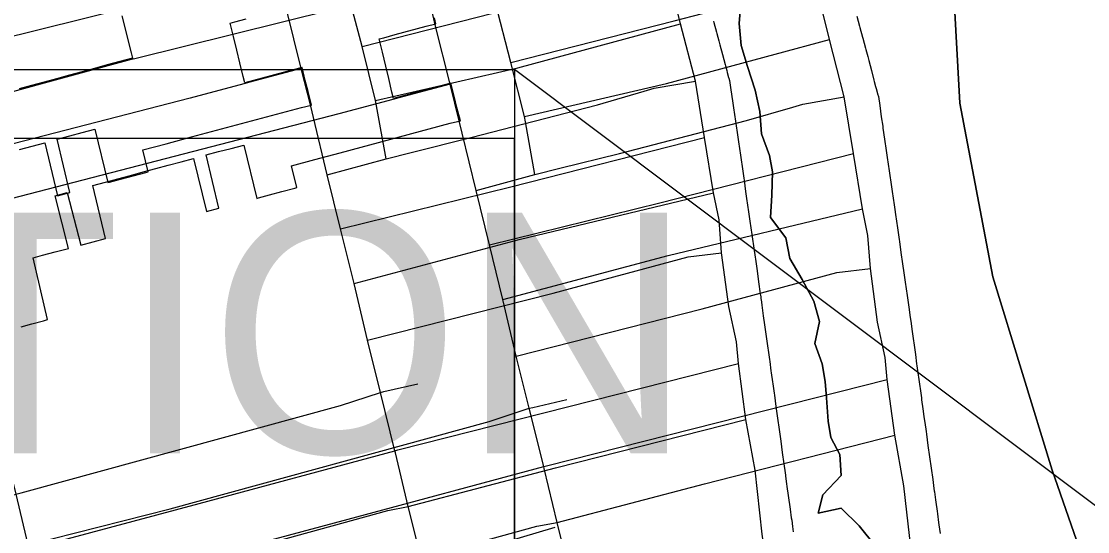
# Model space of a CAD drawing. Extents: x -38.2 to 41.9, y -4 to 24.9.
# Drawn here: x 3.805 to 4.425, y 17.825 to 18.122 of the extents above; entities that cross this region are included whole.
import ezdxf

# ---------------------------------------------------------------- set-up
doc = ezdxf.new("R2010")
doc.units = 0
for name, color, linetype in [('GM_X_City_Street', 7, 'Continuous'), ('GM_X_Corporation', 7, 'Continuous'), ('GM_X_Hydro_Text', 7, 'Continuous'), ('GM_X_Interchange_Ramps', 7, 'Continuous'), ('GM_X_Interstate_Location', 7, 'Continuous'), ('GM_X_Major_Lake', 7, 'Continuous'), ('GM_X_Major_River', 7, 'Continuous'), ('GM_X_State_Location', 7, 'Continuous'), ('GM_X_State_Route', 7, 'Continuous'), ('GM_X_Township_Road', 7, 'Continuous'), ('SH_Border', 7, 'Continuous'), ('SH_Text', 7, 'Continuous')]:
    doc.layers.add(name, color=color, linetype=linetype)

msp = doc.modelspace()

# ---------------------------------------------------------------- linework, layer by layer
at = {"layer": 'GM_X_City_Street'}
for p, q in [((4.01733, 18.04216), (4.01174, 18.07289)), ((4.01599, 17.90671), (4.03578, 17.91126))]:
    msp.add_line(p, q, dxfattribs=at)
for points in [[(4.25511, 17.68985), (4.24933, 17.70446), (4.24782, 17.71478), (4.24706, 17.72258), (4.24761, 17.73874), (4.24514, 17.7574), (4.23588, 17.82374), (4.23166, 17.86112), (4.22635, 17.8905), (4.222, 17.92304), (4.22082, 17.93569), (4.21641, 17.95629), (4.21219, 17.98748), (4.21074, 18.00662), (4.20755, 18.02229), (4.20233, 18.05448), (4.197, 18.08738), (4.18835, 18.12069), (4.1805, 18.15313), (4.1706, 18.18932), (4.16389, 18.21181)], [(4.00333, 18.10738), (4.09823, 18.13162), (4.1805, 18.15313)], [(4.01174, 18.07289), (4.01119, 18.07596), (4.00333, 18.10738), (3.99412, 18.14255)], [(4.01119, 18.07596), (4.09379, 18.09508), (4.18835, 18.12069)], [(4.16721, 18.08144), (4.17299, 18.08313), (4.197, 18.08738)], [(4.03179, 18.04577), (4.06649, 18.05445), (4.14022, 18.07357), (4.16721, 18.08144)], [(3.99087, 18.00131), (4.08983, 18.02577), (4.20233, 18.05448)], [(3.98316, 18.03282), (4.01733, 18.04216), (4.03179, 18.04577)], [(3.99872, 17.96953), (4.09462, 17.99513), (4.20755, 18.02229)], [(4.00646, 17.93659), (4.11438, 17.96403), (4.19275, 17.98513), (4.21219, 17.98748)], [(3.73047, 17.79386), (3.90872, 17.84173), (4.02239, 17.87233), (4.02405, 17.87277), (4.222, 17.92304)], [(3.72291, 17.82674), (3.80534, 17.84779), (3.99077, 17.89861), (4.01401, 17.90626), (4.01599, 17.90671)], [(3.91362, 17.80869), (4.01832, 17.8376), (4.03015, 17.83985), (4.11574, 17.86236), (4.22635, 17.8905)], [(3.74786, 17.72967), (3.91857, 17.77599), (4.03881, 17.80495), (4.11555, 17.82783)]]:
    msp.add_lwpolyline(points, dxfattribs=at)
at = {"layer": 'GM_X_Corporation'}
for points in [[(3.80427, 18.04758), (3.81175, 18.04953), (3.819, 18.05141), (3.82646, 18.02065), (3.83359, 18.02251), (3.82629, 18.0536), (3.83351, 18.05549), (3.84078, 18.05739), (3.84814, 18.05932), (3.8557, 18.02831), (3.85662, 18.02855), (3.86306, 18.03029), (3.87033, 18.03225), (3.87776, 18.03426), (3.87901, 18.0346), (3.87589, 18.04727), (3.8895, 18.05092), (3.90422, 18.05488), (3.96811, 18.07203), (3.97398, 18.07331), (3.972, 18.08124), (3.97037, 18.08771), (3.96847, 18.09528), (3.96254, 18.0937), (3.9352, 18.08641), (3.93425, 18.09008), (3.93236, 18.09795), (3.93058, 18.10529), (3.92864, 18.11333), (3.92679, 18.12101), (3.92949, 18.12174), (3.93609, 18.12353)], [(4.2076, 18.12213), (4.20778, 18.12146), (4.20931, 18.1157), (4.2095, 18.11498), (4.21062, 18.11077), (4.21103, 18.10923), (4.21122, 18.10851), (4.21276, 18.10274), (4.21428, 18.09702), (4.21447, 18.0963), (4.21523, 18.09342), (4.21554, 18.09229), (4.21631, 18.08939), (4.2164, 18.08906), (4.21683, 18.0876), (4.21761, 18.08223), (4.21854, 18.07583), (4.21934, 18.07037), (4.21951, 18.0692), (4.22045, 18.0627), (4.22141, 18.05612), (4.22221, 18.05065), (4.22238, 18.04948), (4.22332, 18.04297), (4.22429, 18.03634), (4.22508, 18.03089), (4.22525, 18.02971), (4.22619, 18.02313), (4.22698, 18.01765), (4.22715, 18.01648), (4.22809, 18.00988), (4.22887, 18.00447), (4.22904, 18.0033), (4.22998, 17.99677), (4.23091, 17.99024), (4.23168, 17.98491), (4.23185, 17.9837), (4.23263, 17.97825), (4.23281, 17.97704), (4.23375, 17.9705), (4.2347, 17.96362), (4.23494, 17.96186), (4.23511, 17.96064), (4.23517, 17.96021), (4.23563, 17.95692), (4.23647, 17.95084), (4.23721, 17.94552), (4.23738, 17.9443), (4.23832, 17.93747), (4.23907, 17.93205), (4.23924, 17.93083), (4.23999, 17.92544), (4.24016, 17.92423), (4.2409, 17.91889), (4.24107, 17.91767), (4.2418, 17.91236), (4.24197, 17.91115), (4.24271, 17.90582), (4.24288, 17.9046), (4.24334, 17.90129), (4.2438, 17.89797), (4.24453, 17.89264), (4.24473, 17.89122), (4.24565, 17.88461), (4.24656, 17.87799), (4.24748, 17.87137), (4.2484, 17.86475), (4.24912, 17.85954), (4.24931, 17.85812), (4.24938, 17.85761), (4.25002, 17.85299), (4.25022, 17.85157), (4.25095, 17.84631), (4.25114, 17.84489), (4.25185, 17.83978), (4.25205, 17.83836), (4.25274, 17.83336), (4.25294, 17.83194), (4.25345, 17.82821), (4.25367, 17.82662), (4.25387, 17.8252)]]:
    msp.add_lwpolyline(points, dxfattribs=at)
at = {"layer": 'GM_X_Hydro_Text'}
for points in [[(3.86379, 18.12536), (3.86912, 18.10374), (3.86993, 18.10061), (3.86254, 18.09867), (3.85525, 18.0967), (3.84796, 18.09474), (3.84065, 18.09277), (3.8333, 18.09077), (3.82586, 18.08874), (3.81867, 18.08678), (3.81137, 18.08479), (3.80419, 18.08284)], [(3.80534, 17.94448), (3.81147, 17.94614), (3.81819, 17.94796), (3.82051, 17.94858), (3.81231, 17.98454), (3.81769, 17.98599), (3.82502, 17.98796), (3.83274, 17.99004), (3.82504, 18.02066), (3.83205, 18.02255), (3.84001, 17.99199), (3.84711, 17.9939), (3.85423, 17.99582), (3.84701, 18.02661), (3.85427, 18.02857), (3.86152, 18.03052), (3.86881, 18.03248), (3.87619, 18.03448), (3.88358, 18.03646), (3.89075, 18.03839), (3.89823, 18.04034), (3.90548, 18.04222), (3.91294, 18.01146), (3.92007, 18.01333), (3.91277, 18.04441), (3.91999, 18.0463), (3.92725, 18.0482), (3.93462, 18.05013), (3.94218, 18.01912), (3.9431, 18.01936), (3.94954, 18.0211), (3.9568, 18.02306), (3.96424, 18.02508), (3.96549, 18.02541), (3.96236, 18.03808), (3.97598, 18.04173), (3.9907, 18.04569), (4.05459, 18.06284), (4.06046, 18.06413), (4.05847, 18.07205), (4.05685, 18.07852), (4.05495, 18.08609), (4.04902, 18.08451), (4.02168, 18.07723), (4.02073, 18.08089), (4.01884, 18.08876), (4.01706, 18.0961), (4.01512, 18.10415), (4.01327, 18.11182), (4.01597, 18.11255), (4.02257, 18.11434), (4.04056, 18.11921), (4.04629, 18.12063), (4.04542, 18.12417)], [(4.29086, 18.12502), (4.29239, 18.11927), (4.29258, 18.11855), (4.29408, 18.11294), (4.29426, 18.11227), (4.29579, 18.10651), (4.29598, 18.10579), (4.2971, 18.10158), (4.29751, 18.10005), (4.2977, 18.09932), (4.29923, 18.09355), (4.30075, 18.08783), (4.30095, 18.08711), (4.30171, 18.08423), (4.30201, 18.0831), (4.30278, 18.0802), (4.30288, 18.07987), (4.30331, 18.07841), (4.30409, 18.07304), (4.30502, 18.06664), (4.30581, 18.06118), (4.30598, 18.06001), (4.30693, 18.05351), (4.30789, 18.04693), (4.30868, 18.04146), (4.30885, 18.04029), (4.3098, 18.03378), (4.31077, 18.02715), (4.31156, 18.0217), (4.31173, 18.02052), (4.31267, 18.01394), (4.31346, 18.00846), (4.31363, 18.00729), (4.31457, 18.00069), (4.31535, 17.99528), (4.31552, 17.99411), (4.31645, 17.98758), (4.31739, 17.98105), (4.31816, 17.97573), (4.31833, 17.97451), (4.31911, 17.96906), (4.31929, 17.96785), (4.32022, 17.96131), (4.32118, 17.95443), (4.32142, 17.95267), (4.32159, 17.95145), (4.32165, 17.95102), (4.3221, 17.94773), (4.32295, 17.94165), (4.32368, 17.93633), (4.32385, 17.93512), (4.3248, 17.92828), (4.32555, 17.92286), (4.32572, 17.92164), (4.32647, 17.91625), (4.32663, 17.91504), (4.32737, 17.9097), (4.32754, 17.90848), (4.32828, 17.90317), (4.32845, 17.90196), (4.32919, 17.89663), (4.32935, 17.89541), (4.32981, 17.8921), (4.33027, 17.88878), (4.33101, 17.88345), (4.33121, 17.88203), (4.33212, 17.87542), (4.33304, 17.8688), (4.33396, 17.86218), (4.33488, 17.85556), (4.33559, 17.85035), (4.33579, 17.84893), (4.33586, 17.84842), (4.3365, 17.8438), (4.33669, 17.84239), (4.33742, 17.83712), (4.33762, 17.8357), (4.33833, 17.83059), (4.33852, 17.82917), (4.33922, 17.82417)]]:
    msp.add_lwpolyline(points, dxfattribs=at)
at = {"layer": 'GM_X_Interchange_Ramps'}
msp.add_line((4.0545, 18.08548), (4.04584, 18.12002), dxfattribs=at)
for points in [[(8.9, 20.9), (5.12429, 20.9), (5.08694, 20.33209), (5.01828, 19.2401), (4.52399, 19.27236), (4.50631, 19.27487), (4.2891, 19.28831), (4.31874, 19.13507), (4.34612, 19.0129), (4.3543, 18.88688), (4.3579, 18.83151), (4.34269, 18.3695), (4.3427, 18.21913), (4.35069, 18.07444), (4.36972, 17.97342), (4.40434, 17.86101), (4.50705, 17.56476), (4.51288, 17.54463), (4.53103, 17.48196), (4.53217, 17.43183), (4.51699, 17.39944), (4.49566, 17.35396), (4.52192, 17.2005)], [(4.52192, 17.2005), (4.49566, 17.35396), (4.51699, 17.39944), (4.53217, 17.43183), (4.53103, 17.48196), (4.51288, 17.54463), (4.50705, 17.56476), (4.40434, 17.86101), (4.36972, 17.97342), (4.35069, 18.07444), (4.3427, 18.21913), (4.34269, 18.3695), (4.3579, 18.83151), (4.3543, 18.88688), (4.34612, 19.0129), (4.31874, 19.13507), (4.2891, 19.28831), (4.50631, 19.27487), (4.52399, 19.27236), (5.01828, 19.2401), (5.08694, 20.33209)], [(4.04584, 18.12002), (4.04497, 18.12352), (4.04032, 18.14258), (4.02868, 18.19025)], [(4.06157, 18.05702), (4.06, 18.06352), (4.0545, 18.08548)], [(4.18701, 17.5494), (4.18149, 17.56898), (4.1739, 17.60347), (4.16644, 17.63712), (4.15689, 17.6706), (4.1485, 17.70288), (4.14037, 17.73474), (4.13249, 17.7677), (4.12529, 17.79576), (4.12502, 17.79679), (4.11663, 17.83066), (4.10916, 17.86195), (4.10887, 17.86314), (4.10049, 17.89707), (4.09294, 17.92741), (4.08519, 17.96034), (4.07735, 17.99212), (4.06964, 18.02363), (4.06157, 18.05702)]]:
    msp.add_lwpolyline(points, dxfattribs=at)
at = {"layer": 'GM_X_Interstate_Location'}
for p, q in [((4.10381, 18.03297), (4.09822, 18.0637)), ((4.10247, 17.89752), (4.12226, 17.90207))]:
    msp.add_line(p, q, dxfattribs=at)
for points in [[(4.34159, 17.68067), (4.3358, 17.69527), (4.33429, 17.70559), (4.33354, 17.71339), (4.33409, 17.72956), (4.33162, 17.74821), (4.32236, 17.81455), (4.31814, 17.85193), (4.31283, 17.88131), (4.30848, 17.91385), (4.3073, 17.9265), (4.30289, 17.9471), (4.29866, 17.9783), (4.29722, 17.99743), (4.29403, 18.0131), (4.28881, 18.04529), (4.28348, 18.07819), (4.27483, 18.11151), (4.26697, 18.14394), (4.25708, 18.18014), (4.25037, 18.20262)], [(4.08981, 18.09819), (4.18471, 18.12243), (4.26697, 18.14394)], [(4.09822, 18.0637), (4.09766, 18.06677), (4.08981, 18.09819), (4.08059, 18.13336)], [(4.09766, 18.06677), (4.18027, 18.08589), (4.27483, 18.11151)], [(4.25369, 18.07226), (4.25947, 18.07394), (4.28348, 18.07819)], [(4.11827, 18.03659), (4.15297, 18.04526), (4.2267, 18.06438), (4.25369, 18.07226)], [(4.07735, 17.99212), (4.17631, 18.01658), (4.28881, 18.04529)], [(4.06964, 18.02363), (4.10381, 18.03297), (4.11827, 18.03659)], [(4.08519, 17.96034), (4.1811, 17.98594), (4.29403, 18.0131)], [(4.09294, 17.92741), (4.20085, 17.95485), (4.27923, 17.97594), (4.29866, 17.9783)], [(3.83433, 17.72048), (3.83104, 17.72987), (3.8266, 17.74265), (3.82571, 17.75064), (3.82556, 17.75205), (3.81695, 17.78467), (3.81017, 17.80946), (3.80939, 17.81755), (3.80136, 17.85112), (3.797, 17.86857), (3.78462, 17.89746), (3.78226, 17.91131), (3.78078, 17.92281), (3.77604, 17.92675)], [(3.81695, 17.78467), (3.99519, 17.83254), (4.10887, 17.86314), (4.11053, 17.86358), (4.30848, 17.91385)], [(3.80939, 17.81755), (3.89182, 17.8386), (4.07725, 17.88942), (4.10049, 17.89707), (4.10247, 17.89752)], [(4.0001, 17.79951), (4.1048, 17.82842), (4.11663, 17.83066), (4.20222, 17.85317), (4.31283, 17.88131)]]:
    msp.add_lwpolyline(points, dxfattribs=at)
at = {"layer": 'GM_X_Major_Lake'}
msp.add_lwpolyline([(4.30165, 17.81685), (4.2922, 17.82866), (4.28161, 17.83895), (4.26831, 17.83598), (4.27101, 17.8466), (4.28169, 17.85793), (4.28099, 17.87008), (4.27571, 17.87998), (4.27423, 17.88947), (4.27315, 17.90314), (4.27243, 17.91264), (4.27058, 17.92289), (4.26645, 17.93468), (4.26917, 17.94757), (4.2658, 17.95935), (4.25902, 17.97191), (4.25185, 17.98409), (4.24963, 17.99625), (4.24056, 18.00806), (4.24138, 18.02096), (4.24182, 18.03462), (4.23996, 18.04412), (4.23546, 18.05666), (4.23437, 18.06957), (4.23177, 18.08211), (4.22727, 18.0958), (4.22353, 18.10796), (4.22244, 18.12087), (4.22324, 18.13035)], dxfattribs=at)
at = {"layer": 'GM_X_Major_River'}
msp.add_lwpolyline([(4.22324, 18.13035), (4.22244, 18.12087), (4.22353, 18.10796), (4.22727, 18.0958), (4.23177, 18.08211), (4.23437, 18.06957), (4.23546, 18.05666), (4.23996, 18.04412), (4.24182, 18.03462), (4.24138, 18.02096), (4.24056, 18.00806), (4.24963, 17.99625), (4.25185, 17.98409), (4.25902, 17.97191), (4.2658, 17.95935), (4.26917, 17.94757), (4.26645, 17.93468), (4.27058, 17.92289), (4.27243, 17.91264), (4.27315, 17.90314), (4.27423, 17.88947), (4.27571, 17.87998), (4.28099, 17.87008), (4.28169, 17.85793), (4.27101, 17.8466), (4.26831, 17.83598), (4.28161, 17.83895), (4.2922, 17.82866), (4.30165, 17.81685)], dxfattribs=at)
at = {"layer": 'GM_X_State_Location'}
for p, q in [((3.87135, 18.10048), (4.04032, 18.14258)), ((4.0545, 18.08548), (4.02676, 18.07809))]:
    msp.add_line(p, q, dxfattribs=at)
for points in [[(3.7307, 18.06234), (3.84019, 18.09216), (3.86947, 18.10001), (3.87135, 18.10048)], [(4.02676, 18.07809), (4.02122, 18.07662), (3.98987, 18.0682), (3.76688, 18.01056)]]:
    msp.add_lwpolyline(points, dxfattribs=at)
at = {"layer": 'GM_X_State_Route'}
msp.add_line((3.96802, 18.09467), (3.95936, 18.12921), dxfattribs=at)
for points in [[(3.97509, 18.06621), (3.97352, 18.07271), (3.96802, 18.09467)], [(4.10053, 17.55859), (4.09501, 17.57817), (4.08742, 17.61266), (4.07997, 17.64631), (4.07041, 17.67979), (4.06202, 17.71207), (4.05389, 17.74393), (4.04601, 17.77689), (4.03881, 17.80495), (4.03855, 17.80598), (4.03015, 17.83985), (4.02268, 17.87114), (4.02239, 17.87233), (4.01401, 17.90626), (4.00646, 17.93659), (3.99872, 17.96953), (3.99087, 18.00131), (3.98316, 18.03282), (3.97509, 18.06621)]]:
    msp.add_lwpolyline(points, dxfattribs=at)
at = {"layer": 'GM_X_Township_Road'}
for p, q in [((3.78487, 18.10967), (3.95385, 18.15177)), ((3.96802, 18.09467), (3.94029, 18.08728))]:
    msp.add_line(p, q, dxfattribs=at)
msp.add_lwpolyline([(3.94029, 18.08728), (3.93474, 18.0858), (3.90339, 18.07739), (3.68041, 18.01975)], dxfattribs=at)
at = {"layer": 'SH_Border'}
for points in [[(2.24297, 18.09408), (4.09187, 18.09408), (4.09187, 17.5648), (2.24297, 17.5648)], [(4.09187, 18.09408), (4.09187, 17.5648), (4.76546, 17.58774)]]:
    msp.add_lwpolyline(points, close=True, dxfattribs=at)
at = {"layer": 'SH_Text'}
msp.add_lwpolyline([(2.28297, 18.05408), (4.09164, 18.05408), (4.09164, 17.6048), (2.28297, 17.6048)], close=True, dxfattribs=at)

# ---------------------------------------------------------------- texts
msp.add_text('PROJECT LOCATION', height=0.1399997, dxfattribs=at).set_placement((2.31299, 17.87089))

doc.saveas('drawing.dxf')
